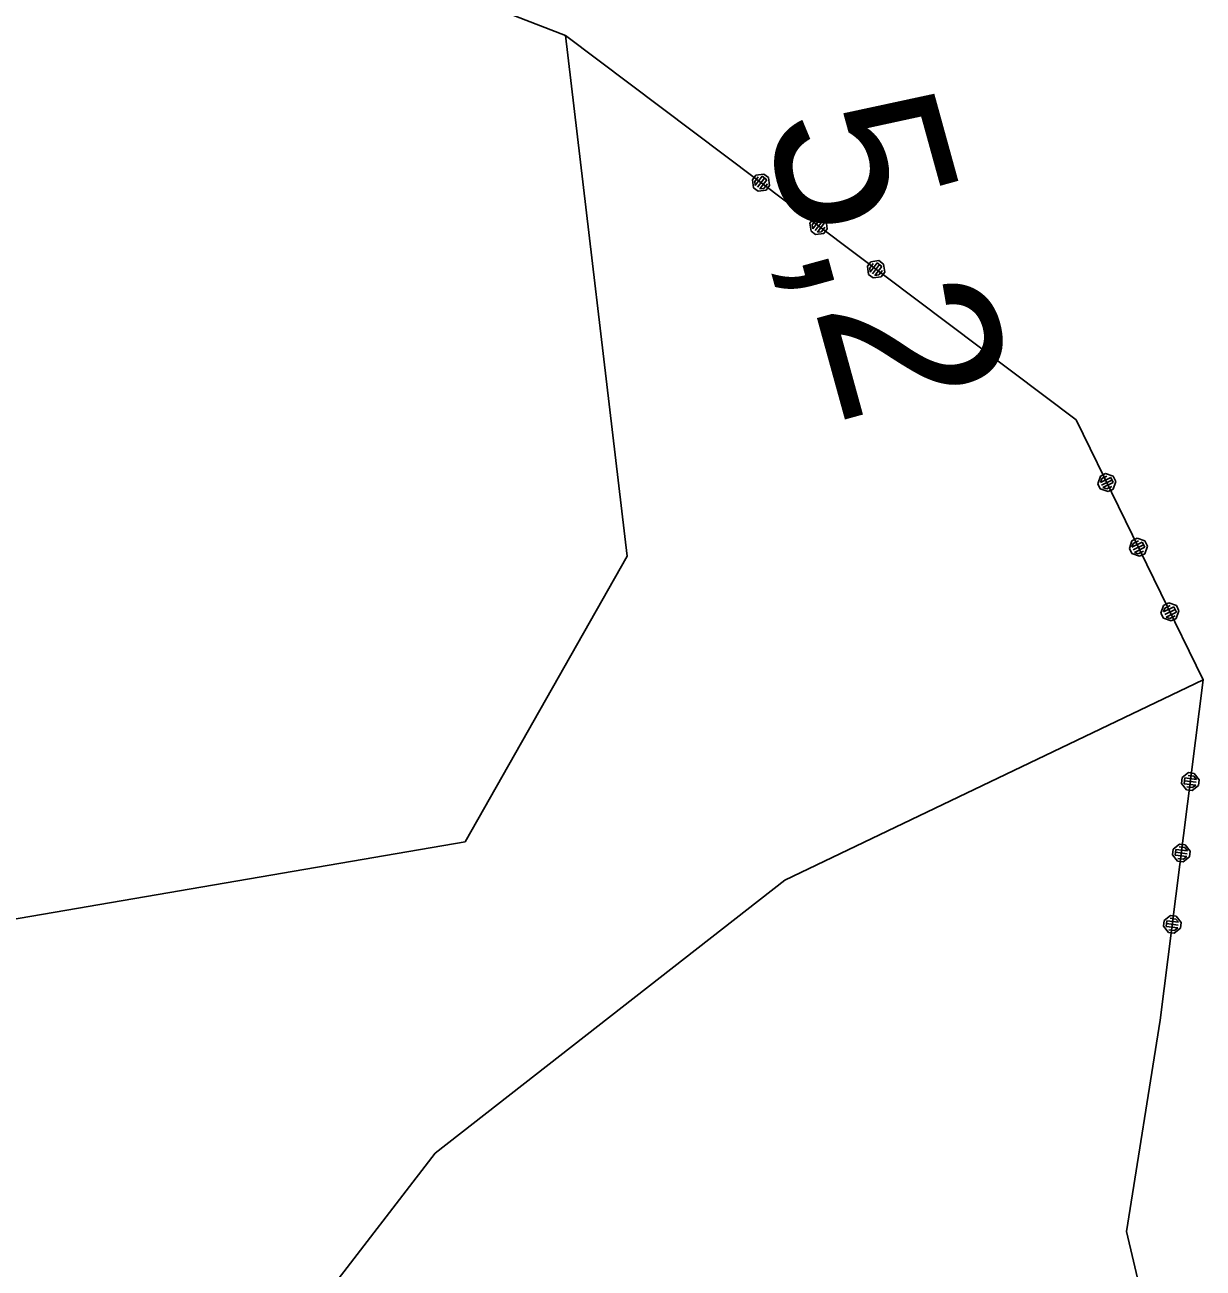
# Model space of a CAD drawing. Extents: x -866656 to -858817, y -1041816 to -1038653.
# Drawn here: x -864921.8 to -864880.89, y -1040943.09 to -1040899.91 of the extents above; entities that cross this region are included whole.
import ezdxf

# ---------------------------------------------------------------- set-up
doc = ezdxf.new("R2010")
doc.units = 0
for name, color, linetype in [('Vrstva 1', 7, 'Continuous'), ('Vrstva 3', 7, 'Continuous'), ('Vrstva 7', 7, 'Continuous')]:
    doc.layers.add(name, color=color, linetype=linetype)

msp = doc.modelspace()

# ---------------------------------------------------------------- linework, layer by layer
at = {"layer": 'Vrstva 1'}
for p, q in [((-864903.03, -1040900.28), (-864900.89, -1040918.36)), ((-864906.52, -1040928.28), (-864900.89, -1040918.36)), ((-864880.89, -1040922.66), (-864895.42, -1040929.61)), ((-864934.86, -1040933.14), (-864906.52, -1040928.28)), ((-864895.42, -1040929.61), (-864907.56, -1040939.09)), ((-864907.56, -1040939.09), (-864918.51, -1040953.31))]:
    msp.add_line(p, q, dxfattribs=at)
at = {"layer": 'Vrstva 3'}
for p, q in [((-864912.96, -1040896.41), (-864903.03, -1040900.28)), ((-864912.96, -1040896.41), (-864903.03, -1040900.28)), ((-864903.03, -1040900.28), (-864885.3, -1040913.62)), ((-864903.03, -1040900.28), (-864885.3, -1040913.62)), ((-864896.542, -1040905.286), (-864896.422, -1040905.126)), ((-864896.542, -1040905.286), (-864896.422, -1040905.126)), ((-864896.502, -1040905.566), (-864896.542, -1040905.286)), ((-864896.502, -1040905.566), (-864896.542, -1040905.286)), ((-864896.342, -1040905.186), (-864896.462, -1040905.346)), ((-864896.342, -1040905.186), (-864896.462, -1040905.346)), ((-864896.462, -1040905.346), (-864896.442, -1040905.486)), ((-864896.462, -1040905.346), (-864896.442, -1040905.486)), ((-864896.442, -1040905.486), (-864896.202, -1040905.166)), ((-864896.442, -1040905.486), (-864896.202, -1040905.166)), ((-864896.422, -1040905.126), (-864896.142, -1040905.086)), ((-864896.422, -1040905.126), (-864896.142, -1040905.086)), ((-864896.122, -1040905.227), (-864896.362, -1040905.546)), ((-864896.122, -1040905.227), (-864896.362, -1040905.546)), ((-864896.042, -1040905.287), (-864896.282, -1040905.606)), ((-864896.042, -1040905.287), (-864896.282, -1040905.606)), ((-864896.202, -1040905.166), (-864896.042, -1040905.287)), ((-864896.202, -1040905.166), (-864896.042, -1040905.287)), ((-864896.142, -1040905.086), (-864895.982, -1040905.207)), ((-864896.142, -1040905.086), (-864895.982, -1040905.207)), ((-864896.142, -1040905.586), (-864896.022, -1040905.427)), ((-864896.142, -1040905.586), (-864896.022, -1040905.427)), ((-864895.942, -1040905.487), (-864896.063, -1040905.647)), ((-864895.942, -1040905.487), (-864896.063, -1040905.647)), ((-864895.982, -1040905.207), (-864895.942, -1040905.487)), ((-864895.982, -1040905.207), (-864895.942, -1040905.487)), ((-864896.343, -1040905.686), (-864896.502, -1040905.566)), ((-864896.343, -1040905.686), (-864896.502, -1040905.566)), ((-864896.063, -1040905.647), (-864896.343, -1040905.686)), ((-864896.063, -1040905.647), (-864896.343, -1040905.686)), ((-864896.282, -1040905.606), (-864896.142, -1040905.586)), ((-864896.282, -1040905.606), (-864896.142, -1040905.586)), ((-864894.544, -1040906.789), (-864894.424, -1040906.629)), ((-864894.544, -1040906.789), (-864894.424, -1040906.629)), ((-864894.505, -1040907.069), (-864894.544, -1040906.789)), ((-864894.505, -1040907.069), (-864894.544, -1040906.789)), ((-864894.344, -1040906.689), (-864894.464, -1040906.849)), ((-864894.344, -1040906.689), (-864894.464, -1040906.849)), ((-864894.445, -1040906.989), (-864894.204, -1040906.669)), ((-864894.445, -1040906.989), (-864894.204, -1040906.669)), ((-864894.424, -1040906.629), (-864894.144, -1040906.59)), ((-864894.424, -1040906.629), (-864894.144, -1040906.59)), ((-864894.124, -1040906.73), (-864894.365, -1040907.049)), ((-864894.124, -1040906.73), (-864894.365, -1040907.049)), ((-864894.044, -1040906.79), (-864894.285, -1040907.109)), ((-864894.044, -1040906.79), (-864894.285, -1040907.109)), ((-864894.204, -1040906.669), (-864894.044, -1040906.79)), ((-864894.204, -1040906.669), (-864894.044, -1040906.79)), ((-864894.144, -1040906.59), (-864893.984, -1040906.71)), ((-864894.144, -1040906.59), (-864893.984, -1040906.71)), ((-864893.984, -1040906.71), (-864893.945, -1040906.99)), ((-864893.984, -1040906.71), (-864893.945, -1040906.99)), ((-864894.345, -1040907.189), (-864894.505, -1040907.069)), ((-864894.345, -1040907.189), (-864894.505, -1040907.069)), ((-864894.464, -1040906.849), (-864894.445, -1040906.989)), ((-864894.464, -1040906.849), (-864894.445, -1040906.989)), ((-864894.065, -1040907.15), (-864894.345, -1040907.189)), ((-864894.065, -1040907.15), (-864894.345, -1040907.189)), ((-864894.285, -1040907.109), (-864894.145, -1040907.09)), ((-864894.285, -1040907.109), (-864894.145, -1040907.09)), ((-864894.145, -1040907.09), (-864894.024, -1040906.93)), ((-864894.145, -1040907.09), (-864894.024, -1040906.93)), ((-864893.945, -1040906.99), (-864894.065, -1040907.15)), ((-864893.945, -1040906.99), (-864894.065, -1040907.15)), ((-864892.547, -1040908.292), (-864892.426, -1040908.132)), ((-864892.547, -1040908.292), (-864892.426, -1040908.132)), ((-864892.507, -1040908.572), (-864892.547, -1040908.292)), ((-864892.507, -1040908.572), (-864892.547, -1040908.292)), ((-864892.346, -1040908.192), (-864892.467, -1040908.352)), ((-864892.346, -1040908.192), (-864892.467, -1040908.352)), ((-864892.467, -1040908.352), (-864892.447, -1040908.492)), ((-864892.467, -1040908.352), (-864892.447, -1040908.492)), ((-864892.447, -1040908.492), (-864892.206, -1040908.173)), ((-864892.447, -1040908.492), (-864892.206, -1040908.173)), ((-864892.426, -1040908.132), (-864892.146, -1040908.093)), ((-864892.426, -1040908.132), (-864892.146, -1040908.093)), ((-864892.126, -1040908.233), (-864892.367, -1040908.552)), ((-864892.126, -1040908.233), (-864892.367, -1040908.552)), ((-864892.047, -1040908.293), (-864892.287, -1040908.612)), ((-864892.047, -1040908.293), (-864892.287, -1040908.612)), ((-864892.206, -1040908.173), (-864892.047, -1040908.293)), ((-864892.206, -1040908.173), (-864892.047, -1040908.293)), ((-864892.147, -1040908.593), (-864892.027, -1040908.433)), ((-864892.147, -1040908.593), (-864892.027, -1040908.433)), ((-864892.146, -1040908.093), (-864891.986, -1040908.213)), ((-864892.146, -1040908.093), (-864891.986, -1040908.213)), ((-864891.947, -1040908.493), (-864892.067, -1040908.653)), ((-864891.947, -1040908.493), (-864892.067, -1040908.653)), ((-864891.986, -1040908.213), (-864891.947, -1040908.493)), ((-864891.986, -1040908.213), (-864891.947, -1040908.493)), ((-864892.347, -1040908.692), (-864892.507, -1040908.572)), ((-864892.347, -1040908.692), (-864892.507, -1040908.572)), ((-864892.067, -1040908.653), (-864892.347, -1040908.692)), ((-864892.067, -1040908.653), (-864892.347, -1040908.692)), ((-864892.287, -1040908.612), (-864892.147, -1040908.593)), ((-864892.287, -1040908.612), (-864892.147, -1040908.593)), ((-864885.3, -1040913.62), (-864880.89, -1040922.66)), ((-864885.3, -1040913.62), (-864880.89, -1040922.66)), ((-864884.548, -1040915.844), (-864884.456, -1040915.577)), ((-864884.548, -1040915.844), (-864884.456, -1040915.577)), ((-864884.46, -1040916.024), (-864884.548, -1040915.844)), ((-864884.46, -1040916.024), (-864884.548, -1040915.844)), ((-864884.458, -1040915.801), (-864884.099, -1040915.625)), ((-864884.458, -1040915.801), (-864884.099, -1040915.625)), ((-864884.412, -1040915.667), (-864884.458, -1040915.801)), ((-864884.412, -1040915.667), (-864884.458, -1040915.801)), ((-864884.456, -1040915.577), (-864884.276, -1040915.489)), ((-864884.456, -1040915.577), (-864884.276, -1040915.489)), ((-864884.055, -1040915.715), (-864884.414, -1040915.89)), ((-864884.055, -1040915.715), (-864884.414, -1040915.89)), ((-864884.232, -1040915.579), (-864884.412, -1040915.667)), ((-864884.232, -1040915.579), (-864884.412, -1040915.667)), ((-864884.011, -1040915.805), (-864884.37, -1040915.98)), ((-864884.011, -1040915.805), (-864884.37, -1040915.98)), ((-864884.276, -1040915.489), (-864884.009, -1040915.581)), ((-864884.276, -1040915.489), (-864884.009, -1040915.581)), ((-864884.099, -1040915.625), (-864884.011, -1040915.805)), ((-864884.099, -1040915.625), (-864884.011, -1040915.805)), ((-864883.921, -1040915.761), (-864884.013, -1040916.029)), ((-864883.921, -1040915.761), (-864884.013, -1040916.029)), ((-864884.009, -1040915.581), (-864883.921, -1040915.761)), ((-864884.009, -1040915.581), (-864883.921, -1040915.761)), ((-864884.193, -1040916.116), (-864884.46, -1040916.024)), ((-864884.193, -1040916.116), (-864884.46, -1040916.024)), ((-864884.37, -1040915.98), (-864884.237, -1040916.026)), ((-864884.37, -1040915.98), (-864884.237, -1040916.026)), ((-864884.237, -1040916.026), (-864884.057, -1040915.939)), ((-864884.237, -1040916.026), (-864884.057, -1040915.939)), ((-864884.013, -1040916.029), (-864884.193, -1040916.116)), ((-864884.013, -1040916.029), (-864884.193, -1040916.116)), ((-864883.452, -1040918.091), (-864883.36, -1040917.824)), ((-864883.452, -1040918.091), (-864883.36, -1040917.824)), ((-864883.362, -1040918.047), (-864883.002, -1040917.872)), ((-864883.362, -1040918.047), (-864883.002, -1040917.872)), ((-864883.316, -1040917.914), (-864883.362, -1040918.047)), ((-864883.316, -1040917.914), (-864883.362, -1040918.047)), ((-864883.36, -1040917.824), (-864883.18, -1040917.736)), ((-864883.36, -1040917.824), (-864883.18, -1040917.736)), ((-864882.959, -1040917.962), (-864883.318, -1040918.137)), ((-864882.959, -1040917.962), (-864883.318, -1040918.137)), ((-864883.136, -1040917.826), (-864883.316, -1040917.914)), ((-864883.136, -1040917.826), (-864883.316, -1040917.914)), ((-864883.18, -1040917.736), (-864882.913, -1040917.828)), ((-864883.18, -1040917.736), (-864882.913, -1040917.828)), ((-864883.002, -1040917.872), (-864882.915, -1040918.052)), ((-864883.002, -1040917.872), (-864882.915, -1040918.052)), ((-864882.825, -1040918.008), (-864882.917, -1040918.275)), ((-864882.825, -1040918.008), (-864882.917, -1040918.275)), ((-864882.913, -1040917.828), (-864882.825, -1040918.008)), ((-864882.913, -1040917.828), (-864882.825, -1040918.008)), ((-864883.364, -1040918.271), (-864883.452, -1040918.091)), ((-864883.364, -1040918.271), (-864883.452, -1040918.091)), ((-864883.097, -1040918.363), (-864883.364, -1040918.271)), ((-864883.097, -1040918.363), (-864883.364, -1040918.271)), ((-864882.915, -1040918.052), (-864883.274, -1040918.227)), ((-864882.915, -1040918.052), (-864883.274, -1040918.227)), ((-864883.274, -1040918.227), (-864883.141, -1040918.273)), ((-864883.274, -1040918.227), (-864883.141, -1040918.273)), ((-864883.141, -1040918.273), (-864882.961, -1040918.186)), ((-864883.141, -1040918.273), (-864882.961, -1040918.186)), ((-864882.917, -1040918.275), (-864883.097, -1040918.363)), ((-864882.917, -1040918.275), (-864883.097, -1040918.363)), ((-864882.356, -1040920.338), (-864882.264, -1040920.071)), ((-864882.356, -1040920.338), (-864882.264, -1040920.071)), ((-864882.266, -1040920.294), (-864881.906, -1040920.119)), ((-864882.266, -1040920.294), (-864881.906, -1040920.119)), ((-864882.22, -1040920.161), (-864882.266, -1040920.294)), ((-864882.22, -1040920.161), (-864882.266, -1040920.294)), ((-864882.264, -1040920.071), (-864882.084, -1040919.983)), ((-864882.264, -1040920.071), (-864882.084, -1040919.983)), ((-864882.04, -1040920.073), (-864882.22, -1040920.161)), ((-864882.04, -1040920.073), (-864882.22, -1040920.161)), ((-864882.084, -1040919.983), (-864881.816, -1040920.075)), ((-864882.084, -1040919.983), (-864881.816, -1040920.075)), ((-864881.906, -1040920.119), (-864881.819, -1040920.299)), ((-864881.906, -1040920.119), (-864881.819, -1040920.299)), ((-864881.816, -1040920.075), (-864881.729, -1040920.255)), ((-864881.816, -1040920.075), (-864881.729, -1040920.255)), ((-864882.268, -1040920.518), (-864882.356, -1040920.338)), ((-864882.268, -1040920.518), (-864882.356, -1040920.338)), ((-864882.001, -1040920.61), (-864882.268, -1040920.518)), ((-864882.001, -1040920.61), (-864882.268, -1040920.518)), ((-864881.862, -1040920.209), (-864882.222, -1040920.384)), ((-864881.862, -1040920.209), (-864882.222, -1040920.384)), ((-864881.819, -1040920.299), (-864882.178, -1040920.474)), ((-864881.819, -1040920.299), (-864882.178, -1040920.474)), ((-864882.178, -1040920.474), (-864882.044, -1040920.52)), ((-864882.178, -1040920.474), (-864882.044, -1040920.52)), ((-864882.044, -1040920.52), (-864881.865, -1040920.432)), ((-864882.044, -1040920.52), (-864881.865, -1040920.432)), ((-864881.821, -1040920.522), (-864882.001, -1040920.61)), ((-864881.821, -1040920.522), (-864882.001, -1040920.61)), ((-864881.729, -1040920.255), (-864881.821, -1040920.522)), ((-864881.729, -1040920.255), (-864881.821, -1040920.522)), ((-864880.89, -1040922.66), (-864882.38, -1040934.48)), ((-864880.89, -1040922.66), (-864882.38, -1040934.48)), ((-864881.644, -1040926.25), (-864881.619, -1040926.052)), ((-864881.644, -1040926.25), (-864881.619, -1040926.052)), ((-864881.619, -1040926.052), (-864881.396, -1040925.878)), ((-864881.619, -1040926.052), (-864881.396, -1040925.878)), ((-864881.545, -1040926.263), (-864881.52, -1040926.064)), ((-864881.545, -1040926.263), (-864881.52, -1040926.064)), ((-864881.533, -1040926.163), (-864881.136, -1040926.213)), ((-864881.533, -1040926.163), (-864881.136, -1040926.213)), ((-864881.52, -1040926.064), (-864881.123, -1040926.114)), ((-864881.52, -1040926.064), (-864881.123, -1040926.114)), ((-864881.21, -1040926.002), (-864881.409, -1040925.977)), ((-864881.21, -1040926.002), (-864881.409, -1040925.977)), ((-864881.396, -1040925.878), (-864881.198, -1040925.903)), ((-864881.396, -1040925.878), (-864881.198, -1040925.903)), ((-864881.123, -1040926.114), (-864881.21, -1040926.002)), ((-864881.123, -1040926.114), (-864881.21, -1040926.002)), ((-864881.198, -1040925.903), (-864881.024, -1040926.127)), ((-864881.198, -1040925.903), (-864881.024, -1040926.127)), ((-864881.024, -1040926.127), (-864881.049, -1040926.325)), ((-864881.024, -1040926.127), (-864881.049, -1040926.325)), ((-864881.471, -1040926.473), (-864881.644, -1040926.25)), ((-864881.471, -1040926.473), (-864881.644, -1040926.25)), ((-864881.148, -1040926.313), (-864881.545, -1040926.263)), ((-864881.148, -1040926.313), (-864881.545, -1040926.263)), ((-864881.273, -1040926.499), (-864881.471, -1040926.473)), ((-864881.273, -1040926.499), (-864881.471, -1040926.473)), ((-864881.459, -1040926.374), (-864881.26, -1040926.399)), ((-864881.459, -1040926.374), (-864881.26, -1040926.399)), ((-864881.049, -1040926.325), (-864881.273, -1040926.499)), ((-864881.049, -1040926.325), (-864881.273, -1040926.499)), ((-864881.26, -1040926.399), (-864881.148, -1040926.313)), ((-864881.26, -1040926.399), (-864881.148, -1040926.313)), ((-864881.932, -1040928.532), (-864881.709, -1040928.359)), ((-864881.932, -1040928.532), (-864881.709, -1040928.359)), ((-864881.709, -1040928.359), (-864881.51, -1040928.384)), ((-864881.709, -1040928.359), (-864881.51, -1040928.384)), ((-864881.51, -1040928.384), (-864881.337, -1040928.607)), ((-864881.51, -1040928.384), (-864881.337, -1040928.607)), ((-864881.957, -1040928.73), (-864881.932, -1040928.532)), ((-864881.957, -1040928.73), (-864881.932, -1040928.532)), ((-864881.784, -1040928.954), (-864881.957, -1040928.73)), ((-864881.784, -1040928.954), (-864881.957, -1040928.73)), ((-864881.858, -1040928.743), (-864881.833, -1040928.544)), ((-864881.858, -1040928.743), (-864881.833, -1040928.544)), ((-864881.461, -1040928.793), (-864881.858, -1040928.743)), ((-864881.461, -1040928.793), (-864881.858, -1040928.743)), ((-864881.845, -1040928.644), (-864881.449, -1040928.694)), ((-864881.845, -1040928.644), (-864881.449, -1040928.694)), ((-864881.833, -1040928.544), (-864881.436, -1040928.595)), ((-864881.833, -1040928.544), (-864881.436, -1040928.595)), ((-864881.523, -1040928.483), (-864881.721, -1040928.458)), ((-864881.523, -1040928.483), (-864881.721, -1040928.458)), ((-864881.362, -1040928.805), (-864881.585, -1040928.979)), ((-864881.362, -1040928.805), (-864881.585, -1040928.979)), ((-864881.573, -1040928.88), (-864881.461, -1040928.793)), ((-864881.573, -1040928.88), (-864881.461, -1040928.793)), ((-864881.436, -1040928.595), (-864881.523, -1040928.483)), ((-864881.436, -1040928.595), (-864881.523, -1040928.483)), ((-864881.337, -1040928.607), (-864881.362, -1040928.805)), ((-864881.337, -1040928.607), (-864881.362, -1040928.805)), ((-864881.585, -1040928.979), (-864881.784, -1040928.954)), ((-864881.585, -1040928.979), (-864881.784, -1040928.954)), ((-864881.771, -1040928.855), (-864881.573, -1040928.88)), ((-864881.771, -1040928.855), (-864881.573, -1040928.88)), ((-864882.245, -1040931.012), (-864882.021, -1040930.839)), ((-864882.245, -1040931.012), (-864882.021, -1040930.839)), ((-864881.835, -1040930.963), (-864882.034, -1040930.938)), ((-864881.835, -1040930.963), (-864882.034, -1040930.938)), ((-864882.021, -1040930.839), (-864881.823, -1040930.864)), ((-864882.021, -1040930.839), (-864881.823, -1040930.864)), ((-864881.749, -1040931.075), (-864881.835, -1040930.963)), ((-864881.749, -1040931.075), (-864881.835, -1040930.963)), ((-864881.823, -1040930.864), (-864881.65, -1040931.087)), ((-864881.823, -1040930.864), (-864881.65, -1040931.087)), ((-864882.27, -1040931.211), (-864882.245, -1040931.012)), ((-864882.27, -1040931.211), (-864882.245, -1040931.012)), ((-864882.096, -1040931.434), (-864882.27, -1040931.211)), ((-864882.096, -1040931.434), (-864882.27, -1040931.211)), ((-864882.171, -1040931.223), (-864882.146, -1040931.025)), ((-864882.171, -1040931.223), (-864882.146, -1040931.025)), ((-864881.774, -1040931.273), (-864882.171, -1040931.223)), ((-864881.774, -1040931.273), (-864882.171, -1040931.223)), ((-864882.158, -1040931.124), (-864881.761, -1040931.174)), ((-864882.158, -1040931.124), (-864881.761, -1040931.174)), ((-864882.146, -1040931.025), (-864881.749, -1040931.075)), ((-864882.146, -1040931.025), (-864881.749, -1040931.075)), ((-864882.084, -1040931.335), (-864881.885, -1040931.36)), ((-864882.084, -1040931.335), (-864881.885, -1040931.36)), ((-864881.675, -1040931.286), (-864881.898, -1040931.459)), ((-864881.675, -1040931.286), (-864881.898, -1040931.459)), ((-864881.885, -1040931.36), (-864881.774, -1040931.273)), ((-864881.885, -1040931.36), (-864881.774, -1040931.273)), ((-864881.65, -1040931.087), (-864881.675, -1040931.286)), ((-864881.65, -1040931.087), (-864881.675, -1040931.286)), ((-864881.898, -1040931.459), (-864882.096, -1040931.434)), ((-864881.898, -1040931.459), (-864882.096, -1040931.434)), ((-864882.38, -1040934.48), (-864883.55, -1040941.82)), ((-864882.38, -1040934.48), (-864883.55, -1040941.82)), ((-864883.55, -1040941.82), (-864881.68, -1040949.76)), ((-864883.55, -1040941.82), (-864881.68, -1040949.76))]:
    msp.add_line(p, q, dxfattribs=at)

# ---------------------------------------------------------------- texts
at = {"layer": 'Vrstva 7'}
msp.add_text('5,2', height=6, rotation=285.4149, dxfattribs=at).set_placement((-864896.186, -1040903.25))

doc.saveas('drawing.dxf')
